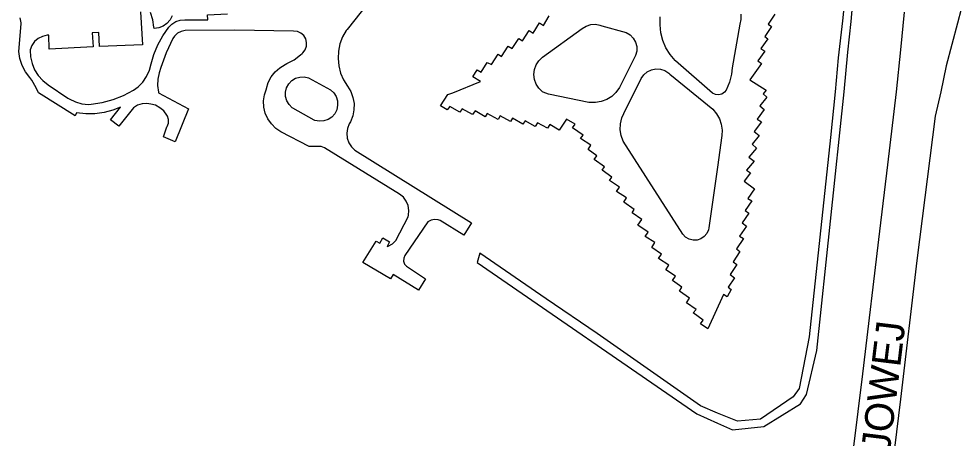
# Model space of a CAD drawing. Extents: x -304109 to -273954, y 21500 to 39796.
# Drawn here: x -297042.2 to -296715.5, y 34629.9 to 34775.3 of the extents above; entities that cross this region are included whole.
import ezdxf

# ---------------------------------------------------------------- set-up
doc = ezdxf.new("R2010")
doc.units = 0
doc.layers.add('krawedzie_ulic', color=7, linetype='Continuous')
doc.layers.add('nazwy_ulic', color=7, linetype='Continuous')

msp = doc.modelspace()

# ---------------------------------------------------------------- linework, layer by layer
at = {"layer": 'krawedzie_ulic'}
for points in [[(-296800, 34638.508), (-296805.835, 34641.102), (-296841.73, 34666.12), (-296859.404, 34678.206), (-296882.421, 34693.992), (-296883.277, 34690.824), (-296807.144, 34638.27), (-296800, 34635.06), (-296794.731, 34632.737), (-296783.947, 34633.856), (-296771.244, 34641.722), (-296769.152, 34645.008), (-296765.52, 34660.295), (-296756.061, 34750), (-296754.848, 34763.76), (-296753.674, 34774.407), (-296752.729, 34785.031)], [(-296755.654, 34784.969), (-296756.674, 34774.549), (-296758.164, 34761.792), (-296759.203, 34750), (-296760.824, 34734.12), (-296768.238, 34665.026), (-296771.712, 34647.105), (-296773.742, 34644.201), (-296785.046, 34636.502), (-296793.02, 34635.729), (-296800, 34638.508)], [(-296921.323, 34780.547), (-296928.415, 34771.579), (-296928.656, 34771.237), (-296929.937, 34769.01), (-296930.859, 34766.612), (-296931.397, 34764.1), (-296931.54, 34761.535), (-296931.283, 34758.979), (-296930.633, 34756.493), (-296929.606, 34754.138)], [(-297001.016, 34745.32), (-297002.4, 34744.446), (-297007.494, 34738.129), (-297010.451, 34740.263), (-297006.997, 34744.719), (-297009.566, 34743.678), (-297012.651, 34742.83), (-297015.817, 34742.373), (-297019.016, 34742.314), (-297022.197, 34742.654), (-297022.675, 34741.708), (-297035.331, 34749.624), (-297036.126, 34751.423), (-297037.656, 34754.073), (-297038.427, 34754.903), (-297039.904, 34756.917), (-297041.041, 34759.141), (-297041.809, 34761.518), (-297042.188, 34763.987), (-297041.431, 34773.555), (-297041.44, 34773.923), (-297041.724, 34775.653)], [(-296999.971, 34777.751), (-296999.283, 34766.256), (-297014.209, 34765.705), (-297014.484, 34770.523), (-297016.754, 34770.455), (-297016.479, 34765.567), (-297031.679, 34764.81), (-297031.748, 34769.629), (-297032.414, 34769.592), (-297034.016, 34769.225), (-297035.482, 34768.482), (-297036.727, 34767.408), (-297037.676, 34766.067), (-297038.275, 34764.536), (-297038.279, 34764.425), (-297038.145, 34762.074), (-297037.617, 34759.78), (-297036.708, 34757.608), (-297035.446, 34755.62), (-297033.865, 34753.874), (-297032.013, 34752.421), (-297025.155, 34747.816), (-297024.686, 34747.525), (-297022.582, 34746.509), (-297020.335, 34745.865), (-297018.012, 34745.614), (-297017.129, 34745.701), (-297013.28, 34746.327), (-297009.516, 34747.343), (-297005.876, 34748.739), (-297002.398, 34750.501), (-297000.821, 34751.695), (-296999.204, 34753.379), (-296997.897, 34755.315), (-296996.94, 34757.445), (-296996.359, 34759.707), (-296995.405, 34762.917)], [(-296989.049, 34776.378), (-296989.781, 34774.92), (-296990.845, 34773.683), (-296992.177, 34772.741), (-296993.697, 34772.151), (-296995.316, 34771.946), (-296995.341, 34772.36), (-296995.727, 34774.959), (-296996.502, 34777.47)], [(-296986.278, 34774.877), (-296984.687, 34774.999), (-296976.642, 34774.999), (-296976.736, 34776.704), (-296969.804, 34777.052)], [(-296837.405, 34719.209), (-296836.65, 34720.343), (-296839.996, 34722.774), (-296839.132, 34724.016), (-296842.694, 34726.555), (-296841.777, 34727.743), (-296844.826, 34729.977), (-296843.909, 34731.49), (-296847.525, 34733.812), (-296846.553, 34735.001), (-296850.223, 34737.485), (-296849.36, 34738.781), (-296852.274, 34740.51), (-296854.919, 34736.729), (-296858.103, 34738.673), (-296858.912, 34737.323), (-296862.366, 34739.268), (-296863.176, 34737.971), (-296866.708, 34739.959), (-296867.517, 34738.771), (-296871.025, 34740.823), (-296871.781, 34739.689), (-296875.343, 34741.688), (-296876.045, 34740.337), (-296879.876, 34742.444), (-296880.578, 34741.364), (-296884.032, 34743.362), (-296884.896, 34742.066), (-296888.458, 34744.118), (-296889.321, 34742.876), (-296892.829, 34744.928), (-296893.639, 34743.686), (-296895.959, 34745.144), (-296893.423, 34749.033), (-296891.747, 34749.671), (-296882.164, 34753.507), (-296884.754, 34755.217), (-296883.251, 34757.601), (-296881.853, 34756.824), (-296879.832, 34760.141), (-296878.382, 34759.467), (-296875.999, 34762.992), (-296874.911, 34762.215), (-296872.528, 34765.843), (-296871.19, 34764.993), (-296868.859, 34768.518), (-296867.555, 34767.657), (-296865.244, 34771.211), (-296863.897, 34770.33), (-296861.669, 34773.958), (-296860.271, 34773.025), (-296858.302, 34776.291)], [(-296780.107, 34776.952), (-296782.435, 34773.397), (-296781.229, 34772.605), (-296783.603, 34769.211), (-296782.51, 34768.382), (-296784.997, 34765.064), (-296783.565, 34764.083), (-296785.937, 34760.742), (-296784.694, 34759.799), (-296788.763, 34754.106), (-296783.118, 34750.612), (-296784.173, 34749.293), (-296782.817, 34748.161), (-296785.266, 34745.07), (-296783.758, 34743.835), (-296786.207, 34740.555), (-296784.738, 34739.537), (-296787.221, 34736.197), (-296785.563, 34734.877), (-296788.012, 34731.823), (-296786.505, 34730.428), (-296789.142, 34727.348), (-296787.258, 34725.991), (-296789.895, 34722.824), (-296788.576, 34721.843), (-296790.756, 34718.989), (-296787.181, 34716.394), (-296789.479, 34713.038), (-296788.122, 34712.171), (-296790.345, 34708.777), (-296789.063, 34707.921), (-296791.437, 34704.527), (-296789.967, 34703.396), (-296792.303, 34699.89), (-296790.943, 34699.073), (-296793.429, 34695.491), (-296792.224, 34694.549), (-296794.522, 34691.042), (-296793.238, 34690.146), (-296795.574, 34686.677), (-296794.067, 34685.525), (-296796.327, 34682.245), (-296795.197, 34681.416), (-296796.629, 34678.927), (-296797.91, 34679.719), (-296803.384, 34667.796), (-296805.92, 34669.525), (-296804.895, 34670.821), (-296808.403, 34673.306), (-296807.376, 34674.53), (-296810.776, 34676.853), (-296809.696, 34678.419), (-296813.204, 34680.796), (-296812.287, 34682.2), (-296815.633, 34684.523), (-296814.553, 34686.089), (-296817.9, 34688.303), (-296816.874, 34689.816), (-296820.436, 34692.192), (-296819.446, 34693.679), (-296822.793, 34695.947), (-296821.713, 34697.676), (-296825.059, 34699.836), (-296824.034, 34701.295), (-296827.601, 34703.713), (-296826.252, 34705.712), (-296829.58, 34708.029)], [(-296791.86, 34776.928), (-296791.867, 34775.061), (-296792.211, 34773.42), (-296794.838, 34758.361), (-296795.136, 34756.139), (-296795.871, 34753.303), (-296796.985, 34750.594), (-296797.56, 34749.843), (-296798.497, 34749.209), (-296799.596, 34748.937), (-296800.721, 34749.062), (-296801.734, 34749.567), (-296814.575, 34760.702), (-296814.67, 34760.8), (-296816.421, 34762.925), (-296817.846, 34765.281), (-296818.915, 34767.818), (-296819.606, 34770.483), (-296819.903, 34773.22), (-296819.802, 34775.971)], [(-296735.219, 34777.65), (-296736.584, 34764.587), (-296738.012, 34750), (-296741.089, 34724.65), (-296743.841, 34701.614), (-296749.68, 34652.182), (-296754.648, 34612.117)], [(-296715.505, 34778.649), (-296716.802, 34773.748), (-296720.667, 34758.968), (-296722.558, 34750), (-296724.474, 34741.555), (-296730.884, 34691.435), (-296736.485, 34643.391), (-296743.304, 34587.71)], [(-296995.405, 34762.917), (-296994.012, 34766.256), (-296992.259, 34769.421), (-296990.168, 34772.373), (-296989.126, 34773.495), (-296987.789, 34774.365), (-296986.278, 34774.877)], [(-296846.861, 34771.937), (-296845.486, 34772.806), (-296843.94, 34773.315), (-296842.318, 34773.433), (-296840.715, 34773.153), (-296840.075, 34772.922), (-296831.59, 34770.543), (-296830.249, 34769.721), (-296829.157, 34768.589), (-296828.384, 34767.218), (-296827.981, 34765.697), (-296827.972, 34764.124), (-296828.359, 34762.599), (-296828.482, 34762.309), (-296834.001, 34751.464), (-296835.172, 34749.803), (-296836.645, 34748.404), (-296838.363, 34747.319), (-296840.26, 34746.591), (-296842.263, 34746.247), (-296844.294, 34746.302), (-296844.528, 34746.334), (-296858.541, 34749.138), (-296860.434, 34749.825), (-296860.689, 34750.009), (-296861.94, 34751.198), (-296862.885, 34752.643), (-296863.472, 34754.266), (-296863.672, 34755.98), (-296863.474, 34757.695), (-296862.887, 34759.318), (-296861.943, 34760.764), (-296860.693, 34761.954), (-296846.861, 34771.937)], [(-296926.423, 34741.616), (-296927.227, 34739.595), (-296927.645, 34738.843), (-296928.265, 34737.273), (-296928.499, 34735.602), (-296928.334, 34733.922), (-296927.78, 34732.328), (-296926.868, 34730.908), (-296925.658, 34729.749), (-296885.281, 34704.498), (-296887.931, 34700.235), (-296896.166, 34705.35), (-296896.791, 34705.585), (-296898.049, 34705.736), (-296899.292, 34705.49), (-296900.398, 34704.871), (-296908.331, 34693.204), (-296908.772, 34692.261), (-296908.828, 34691.222), (-296908.491, 34690.237), (-296907.845, 34689.477), (-296901.209, 34685.11), (-296903.692, 34681.222), (-296912.381, 34686.623), (-296913.352, 34685.165), (-296922.959, 34690.836), (-296918.263, 34698.181), (-296917.022, 34697.479), (-296915.997, 34699.37), (-296913.676, 34697.965), (-296914.539, 34696.345), (-296914.134, 34696.49), (-296912.682, 34697.277), (-296911.461, 34698.389), (-296907.252, 34706.653), (-296907.125, 34707.179), (-296906.988, 34708.859), (-296907.25, 34710.525), (-296907.896, 34712.083), (-296908.889, 34713.446), (-296910.174, 34714.538), (-296936.176, 34730.515), (-296937.396, 34730.987), (-296941.561, 34730.987), (-296951.308, 34736.096), (-296953.096, 34737.307), (-296954.631, 34738.826), (-296955.861, 34740.601), (-296956.742, 34742.573), (-296957.246, 34744.673), (-296957.354, 34746.83), (-296957.064, 34748.97), (-296956.385, 34751.02), (-296956.324, 34751.157), (-296955.695, 34753.244), (-296954.696, 34755.182), (-296953.361, 34756.905), (-296951.733, 34758.356), (-296949.869, 34759.486), (-296949.225, 34759.776), (-296946.779, 34761.125), (-296944.55, 34762.81), (-296943.988, 34763.321), (-296943.772, 34763.51), (-296942.96, 34764.541), (-296942.495, 34765.768), (-296942.419, 34767.078), (-296942.739, 34768.35), (-296943.425, 34769.468), (-296944.415, 34770.329), (-296945.618, 34770.854), (-296946.922, 34770.994), (-296967.366, 34771.399), (-296984.497, 34771.21), (-296985.907, 34770.943), (-296987.19, 34770.299), (-296988.247, 34769.327), (-296988.793, 34768.518), (-296991.063, 34763.55), (-296992.964, 34758.43), (-296993.539, 34756.609), (-296994.017, 34754.393), (-296994.099, 34752.128), (-296993.783, 34749.884), (-296993.733, 34749.677), (-296983.351, 34744.049), (-296987.96, 34732.691), (-296992.018, 34734.343), (-296990.845, 34737.837), (-296990.768, 34737.968), (-296990.356, 34739.113), (-296990.335, 34740.328), (-296990.707, 34741.486), (-296990.935, 34741.929), (-296991.952, 34743.343)], [(-296826.49, 34754.643), (-296825.551, 34755.93), (-296824.323, 34756.944), (-296822.881, 34757.622), (-296821.316, 34757.92), (-296819.726, 34757.821), (-296818.211, 34757.33), (-296816.864, 34756.479), (-296816.492, 34756.147), (-296801.641, 34743.917), (-296800.309, 34742.402), (-296799.301, 34740.654), (-296798.657, 34738.742), (-296798.402, 34736.74), (-296798.524, 34734.862), (-296799.975, 34723.869), (-296802.943, 34702.805), (-296803.075, 34702.17), (-296803.639, 34700.876), (-296804.541, 34699.79), (-296805.711, 34699), (-296807.055, 34698.568), (-296808.466, 34698.528), (-296809.832, 34698.883), (-296811.045, 34699.606), (-296812.008, 34700.638), (-296832.669, 34732.859), (-296833.371, 34734.802), (-296833.687, 34736.843), (-296833.605, 34738.907), (-296833.127, 34740.916), (-296832.458, 34742.459), (-296826.49, 34754.643)], [(-296934.176, 34750.683), (-296933.039, 34749.631), (-296932.209, 34748.324), (-296931.739, 34746.849), (-296931.661, 34745.302), (-296931.98, 34743.787), (-296932.676, 34742.403), (-296933.701, 34741.243), (-296934.988, 34740.382), (-296936.453, 34739.878), (-296937.997, 34739.765), (-296939.519, 34740.049), (-296939.855, 34740.169), (-296947.252, 34744.335), (-296947.428, 34744.463), (-296948.527, 34745.545), (-296949.312, 34746.871), (-296949.731, 34748.355), (-296949.756, 34749.896), (-296949.386, 34751.393), (-296948.644, 34752.744), (-296947.58, 34753.86), (-296946.267, 34754.667), (-296944.79, 34755.11), (-296943.249, 34755.16), (-296941.747, 34754.813), (-296934.176, 34750.683)], [(-296929.606, 34754.138), (-296928.226, 34751.971), (-296927.108, 34750.105), (-296926.349, 34748.067), (-296925.976, 34745.924), (-296926.001, 34743.749), (-296926.423, 34741.616)], [(-296991.952, 34743.343), (-296993.264, 34744.489), (-296994.801, 34745.307), (-296996.485, 34745.754), (-296997.83, 34745.955), (-296999.462, 34745.833), (-297001.016, 34745.32)], [(-296829.58, 34708.029), (-296828.824, 34709.163), (-296832.494, 34711.701), (-296831.523, 34713.16), (-296835.031, 34715.374), (-296834.005, 34716.887), (-296837.405, 34719.209)]]:
    msp.add_lwpolyline(points, dxfattribs=at)

# ---------------------------------------------------------------- texts
at = {"layer": 'nazwy_ulic'}
msp.add_text('ARMII KRAJOWEJ', height=10, rotation=83.06004, dxfattribs=at).set_placement((-296748.531, 34556.947))

doc.saveas('drawing.dxf')
